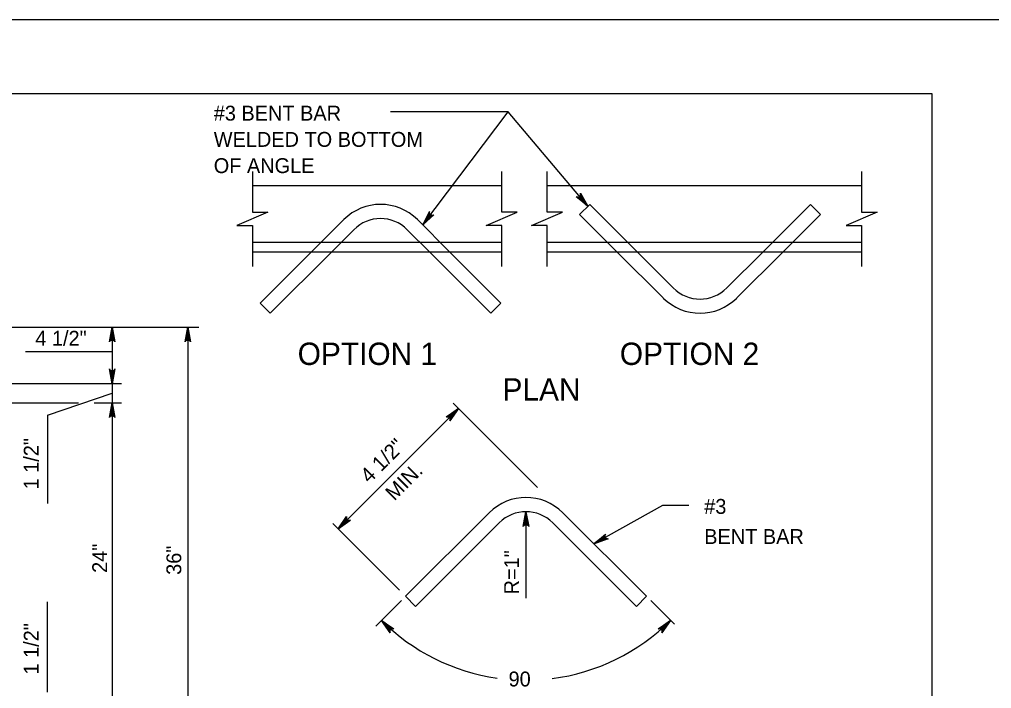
# Model space of a CAD drawing. Extents: x 2087776 to 2104538, y 970919 to 982612.
# Drawn here: x 2095398 to 2096040, y 982170 to 982612 of the extents above; entities that cross this region are included whole.
import ezdxf

# ---------------------------------------------------------------- set-up
doc = ezdxf.new("R2010")
doc.units = 0
doc.layers.add('1', color=7, linetype='Continuous')
doc.layers.add('PLT-BNDY', color=7, linetype='Continuous')

msp = doc.modelspace()

# ---------------------------------------------------------------- linework, layer by layer
at = {"layer": '1'}
for p, q in [((2095716.29, 982502.23), (2095551.55, 982502.23)), ((2095954.11, 982502.23), (2095746.29, 982502.23)), ((2095767.79, 982483.36), (2095774.43, 982490)), ((2095805.95, 982458.48), (2095774.43, 982490)), ((2095888.72, 982458.48), (2095920.24, 982490)), ((2095926.88, 982483.36), (2095920.24, 982490)), ((2095792.67, 982458.48), (2095767.79, 982483.36)), ((2095902, 982458.48), (2095926.88, 982483.36)), ((2095611.91, 982479.92), (2095590.47, 982458.48)), ((2095660.53, 982479.92), (2095681.97, 982458.48)), ((2095618.55, 982473.28), (2095603.74, 982458.48)), ((2095653.89, 982473.28), (2095668.69, 982458.48)), ((2095716.29, 982464.73), (2095551.55, 982464.73)), ((2095954.11, 982464.73), (2095746.29, 982464.73)), ((2095716.29, 982458.48), (2095551.55, 982458.48)), ((2095590.47, 982458.48), (2095556.67, 982424.68)), ((2095603.74, 982458.48), (2095563.31, 982418.04)), ((2095668.69, 982458.48), (2095709.13, 982418.04)), ((2095681.97, 982458.48), (2095715.77, 982424.68)), ((2095954.11, 982458.48), (2095746.29, 982458.48)), ((2095823.02, 982428.12), (2095792.67, 982458.48)), ((2095829.66, 982434.76), (2095805.95, 982458.48)), ((2095865.01, 982434.76), (2095888.72, 982458.48)), ((2095871.65, 982428.12), (2095902, 982458.48)), ((2095556.67, 982424.68), (2095563.31, 982418.04)), ((2095715.77, 982424.68), (2095709.13, 982418.04)), ((2095324.01, 982408.92), (2095516.07, 982408.92)), ((2095458.85, 982408.92), (2095458.85, 982108.92)), ((2095508.85, 982408.92), (2095508.85, 982108.92)), ((2095401.61, 982392.69), (2095458.85, 982392.69)), ((2095465, 982371.42), (2095324.01, 982371.42)), ((2095416.25, 982350.61), (2095458.85, 982365.2)), ((2095266.27, 982358.92), (2095436.62, 982358.92)), ((2095447.07, 982358.92), (2095465, 982358.92)), ((2095608.16, 982275.57), (2095687.71, 982355.12)), ((2095740.01, 982302.82), (2095684.27, 982358.56)), ((2095416.25, 982350.61), (2095416.25, 982292.23)), ((2095822.46, 982290.87), (2095777.16, 982265.67)), ((2095839.83, 982290.87), (2095822.46, 982290.87)), ((2095708.02, 982286.19), (2095652.78, 982230.95)), ((2095732.33, 982286.87), (2095732.33, 982229.75)), ((2095756.64, 982286.19), (2095811.88, 982230.95)), ((2095648.75, 982234.98), (2095604.72, 982279.01)), ((2095714.66, 982279.55), (2095659.42, 982224.31)), ((2095750, 982279.55), (2095805.24, 982224.31)), ((2095416.25, 982167.66), (2095416.25, 982227.32)), ((2095633, 982211.16), (2095650, 982228.16)), ((2095652.78, 982230.95), (2095659.42, 982224.31)), ((2095811.88, 982230.95), (2095805.24, 982224.31)), ((2095830.4, 982212.43), (2095814.71, 982228.12))]:
    msp.add_line(p, q, dxfattribs=at)
for points in [[(2096000.74, 980712.64), (2096000.74, 982563.04), (2093422, 982563.04), (2093422, 980712.64), (2096000.74, 980712.64), (2096000.74, 980799.12), (2095344.57, 980799.12), (2095344.57, 981011.32), (2096000.74, 981011.32), (2096000.74, 981106.34), (2095344.57, 981106.34), (2095344.57, 980712.64), (2095603.11, 980712.64), (2095603.11, 980799.12), (2095603.11, 980712.64), (2095855.73, 980712.64), (2095855.73, 980799.12), (2095855.73, 980758.72), (2096000.74, 980758.72)], [(2095773.15, 982488.73), (2095720.61, 982551.27), (2095642.69, 982551.27)], [(2095664.06, 982476.39), (2095720.61, 982551.27)], [(2095551.55, 982511.68), (2095551.55, 982484.76), (2095561.78, 982484.76), (2095541.31, 982475.94), (2095551.55, 982475.94), (2095551.55, 982449.03)], [(2095716.29, 982449.03), (2095716.29, 982475.94), (2095706.05, 982475.94), (2095726.53, 982484.76), (2095716.29, 982484.76), (2095716.29, 982511.68)], [(2095746.29, 982449.03), (2095746.29, 982475.94), (2095736.05, 982475.94), (2095756.53, 982484.76), (2095746.29, 982484.76), (2095746.29, 982511.68)], [(2095954.11, 982511.68), (2095954.11, 982484.76), (2095964.34, 982484.76), (2095943.87, 982475.94), (2095954.11, 982475.94), (2095954.11, 982449.03)], [(2095773.15, 982488.73), (2095765.52, 982494.99), (2095765.95, 982494.87), (2095766.39, 982494.75), (2095766.77, 982494.81), (2095767.14, 982494.88), (2095767.43, 982495.04), (2095767.71, 982495.21), (2095767.92, 982495.46), (2095768.14, 982495.71), (2095768.26, 982496.07), (2095768.39, 982496.43), (2095768.35, 982496.88), (2095768.3, 982497.33), (2095773.15, 982488.73), (2095768.35, 982496.88), (2095768.39, 982496.43), (2095773.15, 982488.73), (2095768.26, 982496.07), (2095768.14, 982495.71), (2095773.15, 982488.73), (2095767.92, 982495.46), (2095767.71, 982495.21), (2095773.15, 982488.73), (2095767.43, 982495.04), (2095767.14, 982494.88), (2095773.15, 982488.73), (2095766.77, 982494.81), (2095766.39, 982494.75), (2095773.15, 982488.73), (2095765.95, 982494.87)], [(2095664.06, 982476.39), (2095668.46, 982485.24), (2095668.44, 982484.78), (2095668.42, 982484.33), (2095668.57, 982483.98), (2095668.71, 982483.63), (2095668.93, 982483.39), (2095669.16, 982483.15), (2095669.45, 982482.99), (2095669.75, 982482.84), (2095670.12, 982482.8), (2095670.5, 982482.76), (2095670.93, 982482.9), (2095671.36, 982483.04), (2095664.06, 982476.39), (2095670.93, 982482.9), (2095670.5, 982482.76), (2095664.06, 982476.39), (2095670.12, 982482.8), (2095669.75, 982482.84), (2095664.06, 982476.39), (2095669.45, 982482.99), (2095669.16, 982483.15), (2095664.06, 982476.39), (2095668.93, 982483.39), (2095668.71, 982483.63), (2095664.06, 982476.39), (2095668.57, 982483.98), (2095668.42, 982484.33), (2095664.06, 982476.39), (2095668.44, 982484.78)], [(2095458.85, 982408.92), (2095460.69, 982399.13), (2095460.43, 982399.51), (2095460.17, 982399.88), (2095459.84, 982400.08), (2095459.51, 982400.27), (2095459.18, 982400.33), (2095458.85, 982400.39), (2095458.53, 982400.33), (2095458.2, 982400.27), (2095457.87, 982400.08), (2095457.54, 982399.88), (2095457.28, 982399.51), (2095457.02, 982399.13), (2095458.85, 982408.92), (2095457.28, 982399.51), (2095457.54, 982399.88), (2095458.85, 982408.92), (2095457.87, 982400.08), (2095458.2, 982400.27), (2095458.85, 982408.92), (2095458.53, 982400.33), (2095458.85, 982400.39), (2095458.85, 982408.92), (2095459.18, 982400.33), (2095459.51, 982400.27), (2095458.85, 982408.92), (2095459.84, 982400.08), (2095460.17, 982399.88), (2095458.85, 982408.92), (2095460.43, 982399.51)], [(2095508.85, 982408.92), (2095510.69, 982399.13), (2095510.43, 982399.51), (2095510.17, 982399.88), (2095509.84, 982400.08), (2095509.51, 982400.27), (2095509.18, 982400.33), (2095508.85, 982400.39), (2095508.53, 982400.33), (2095508.2, 982400.27), (2095507.87, 982400.08), (2095507.54, 982399.88), (2095507.28, 982399.51), (2095507.02, 982399.13), (2095508.85, 982408.92), (2095507.28, 982399.51), (2095507.54, 982399.88), (2095508.85, 982408.92), (2095507.87, 982400.08), (2095508.2, 982400.27), (2095508.85, 982408.92), (2095508.53, 982400.33), (2095508.85, 982400.39), (2095508.85, 982408.92), (2095509.18, 982400.33), (2095509.51, 982400.27), (2095508.85, 982408.92), (2095509.84, 982400.08), (2095510.17, 982399.88), (2095508.85, 982408.92), (2095510.43, 982399.51)], [(2095458.85, 982371.42), (2095457.02, 982381.2), (2095457.28, 982380.82), (2095457.54, 982380.45), (2095457.87, 982380.25), (2095458.2, 982380.06), (2095458.53, 982380), (2095458.85, 982379.95), (2095459.18, 982380), (2095459.51, 982380.06), (2095459.84, 982380.25), (2095460.17, 982380.45), (2095460.43, 982380.82), (2095460.69, 982381.2), (2095458.85, 982371.42), (2095460.43, 982380.82), (2095460.17, 982380.45), (2095458.85, 982371.42), (2095459.84, 982380.25), (2095459.51, 982380.06), (2095458.85, 982371.42), (2095459.18, 982380), (2095458.85, 982379.95), (2095458.85, 982371.42), (2095458.53, 982380), (2095458.2, 982380.06), (2095458.85, 982371.42), (2095457.87, 982380.25), (2095457.54, 982380.45), (2095458.85, 982371.42), (2095457.28, 982380.82)], [(2095458.85, 982358.92), (2095460.69, 982349.13), (2095460.43, 982349.51), (2095460.17, 982349.88), (2095459.84, 982350.08), (2095459.51, 982350.27), (2095459.18, 982350.33), (2095458.85, 982350.39), (2095458.53, 982350.33), (2095458.2, 982350.27), (2095457.87, 982350.08), (2095457.54, 982349.88), (2095457.28, 982349.51), (2095457.02, 982349.13), (2095458.85, 982358.92), (2095457.28, 982349.51), (2095457.54, 982349.88), (2095458.85, 982358.92), (2095457.87, 982350.08), (2095458.2, 982350.27), (2095458.85, 982358.92), (2095458.53, 982350.33), (2095458.85, 982350.39), (2095458.85, 982358.92), (2095459.18, 982350.33), (2095459.51, 982350.27), (2095458.85, 982358.92), (2095459.84, 982350.08), (2095460.17, 982349.88), (2095458.85, 982358.92), (2095460.43, 982349.51)], [(2095687.71, 982355.12), (2095682.09, 982346.9), (2095682.17, 982347.35), (2095682.25, 982347.8), (2095682.16, 982348.17), (2095682.07, 982348.54), (2095681.87, 982348.81), (2095681.68, 982349.09), (2095681.41, 982349.28), (2095681.14, 982349.47), (2095680.77, 982349.56), (2095680.4, 982349.66), (2095679.95, 982349.58), (2095679.5, 982349.49), (2095687.71, 982355.12), (2095679.95, 982349.58), (2095680.4, 982349.66), (2095687.71, 982355.12), (2095680.77, 982349.56), (2095681.14, 982349.47), (2095687.71, 982355.12), (2095681.41, 982349.28), (2095681.68, 982349.09), (2095687.71, 982355.12), (2095681.87, 982348.81), (2095682.07, 982348.54), (2095687.71, 982355.12), (2095682.16, 982348.17), (2095682.25, 982347.8), (2095687.71, 982355.12), (2095682.17, 982347.35)], [(2095608.16, 982275.57), (2095613.79, 982283.78), (2095613.7, 982283.33), (2095613.62, 982282.88), (2095613.72, 982282.51), (2095613.81, 982282.14), (2095614, 982281.87), (2095614.2, 982281.6), (2095614.47, 982281.41), (2095614.74, 982281.21), (2095615.11, 982281.12), (2095615.48, 982281.03), (2095615.93, 982281.11), (2095616.38, 982281.19), (2095608.16, 982275.57), (2095615.93, 982281.11), (2095615.48, 982281.03), (2095608.16, 982275.57), (2095615.11, 982281.12), (2095614.74, 982281.21), (2095608.16, 982275.57), (2095614.47, 982281.41), (2095614.2, 982281.6), (2095608.16, 982275.57), (2095614, 982281.87), (2095613.81, 982282.14), (2095608.16, 982275.57), (2095613.72, 982282.51), (2095613.62, 982282.88), (2095608.16, 982275.57), (2095613.7, 982283.33)], [(2095732.33, 982286.87), (2095734.17, 982277.08), (2095733.91, 982277.46), (2095733.65, 982277.83), (2095733.32, 982278.03), (2095732.99, 982278.22), (2095732.66, 982278.28), (2095732.33, 982278.34), (2095732.01, 982278.28), (2095731.68, 982278.22), (2095731.35, 982278.03), (2095731.02, 982277.83), (2095730.76, 982277.46), (2095730.5, 982277.08), (2095732.33, 982286.87), (2095730.76, 982277.46), (2095731.02, 982277.83), (2095732.33, 982286.87), (2095731.35, 982278.03), (2095731.68, 982278.22), (2095732.33, 982286.87), (2095732.01, 982278.28), (2095732.33, 982278.34), (2095732.33, 982286.87), (2095732.66, 982278.28), (2095732.99, 982278.22), (2095732.33, 982286.87), (2095733.32, 982278.03), (2095733.65, 982277.83), (2095732.33, 982286.87), (2095733.91, 982277.46)], [(2095777.16, 982265.67), (2095784.82, 982272.03), (2095784.62, 982271.62), (2095784.42, 982271.2), (2095784.41, 982270.82), (2095784.4, 982270.44), (2095784.51, 982270.13), (2095784.62, 982269.81), (2095784.83, 982269.55), (2095785.03, 982269.3), (2095785.36, 982269.1), (2095785.69, 982268.91), (2095786.15, 982268.87), (2095786.61, 982268.82), (2095777.16, 982265.67), (2095786.15, 982268.87), (2095785.69, 982268.91), (2095777.16, 982265.67), (2095785.36, 982269.1), (2095785.03, 982269.3), (2095777.16, 982265.67), (2095784.83, 982269.55), (2095784.62, 982269.81), (2095777.16, 982265.67), (2095784.51, 982270.13), (2095784.4, 982270.44), (2095777.16, 982265.67), (2095784.41, 982270.82), (2095784.42, 982271.2), (2095777.16, 982265.67), (2095784.62, 982271.62)], [(2095636.87, 982215.04), (2095645.09, 982209.41), (2095644.64, 982209.5), (2095644.19, 982209.58), (2095643.82, 982209.48), (2095643.45, 982209.39), (2095643.18, 982209.2), (2095642.91, 982209), (2095642.71, 982208.73), (2095642.52, 982208.46), (2095642.43, 982208.09), (2095642.33, 982207.72), (2095642.41, 982207.27), (2095642.5, 982206.82), (2095636.87, 982215.04), (2095642.41, 982207.27), (2095642.33, 982207.72), (2095636.87, 982215.04), (2095642.43, 982208.09), (2095642.52, 982208.46), (2095636.87, 982215.04), (2095642.71, 982208.73), (2095642.91, 982209), (2095636.87, 982215.04), (2095643.18, 982209.2), (2095643.45, 982209.39), (2095636.87, 982215.04), (2095643.82, 982209.48), (2095644.19, 982209.58), (2095636.87, 982215.04), (2095644.64, 982209.5)], [(2095827.79, 982215.04), (2095822.17, 982206.82), (2095822.25, 982207.27), (2095822.33, 982207.72), (2095822.24, 982208.09), (2095822.15, 982208.46), (2095821.95, 982208.73), (2095821.76, 982209), (2095821.49, 982209.2), (2095821.22, 982209.39), (2095820.85, 982209.48), (2095820.48, 982209.58), (2095820.03, 982209.5), (2095819.58, 982209.41), (2095827.79, 982215.04), (2095820.03, 982209.5), (2095820.48, 982209.58), (2095827.79, 982215.04), (2095820.85, 982209.48), (2095821.22, 982209.39), (2095827.79, 982215.04), (2095821.49, 982209.2), (2095821.76, 982209), (2095827.79, 982215.04), (2095821.95, 982208.73), (2095822.15, 982208.46), (2095827.79, 982215.04), (2095822.24, 982208.09), (2095822.33, 982207.72), (2095827.79, 982215.04), (2095822.25, 982207.27)]]:
    msp.add_lwpolyline(points, dxfattribs=at)
for centre, radius, start, end in [((2095636.22, 982455.61), 34.38, 45, 134.99954), ((2095636.22, 982455.61), 24.99, 45, 135), ((2095847.33, 982452.43), 24.99, 225, 315), ((2095847.33, 982452.43), 34.38, 225.00046, 315), ((2095732.33, 982261.88), 34.38, 45, 134.99954), ((2095732.33, 982261.88), 24.99, 45, 135), ((2095732.33, 982310.5), 135, 225, 261.8478), ((2095732.33, 982310.5), 135, 277.31881, 315)]:
    msp.add_arc(centre, radius, start, end, dxfattribs=at)
at = {"layer": 'PLT-BNDY'}
msp.add_lwpolyline([(2093294.05, 982612.25), (2096053.23, 982612.25), (2096053.23, 980663.43), (2093294.05, 980663.43)], close=True, dxfattribs=at)

# ---------------------------------------------------------------- texts
at = {"layer": '1'}
for s, height, p in [('#3 BENT BAR', 9.8425, (2095526, 982545.38)), ('WELDED TO BOTTOM', 9.8425, (2095526, 982528.04)), ('OF ANGLE', 9.843, (2095526, 982510.69)), ('4 1/2"', 9.843, (2095408.1, 982396.58)), ('OPTION 1', 14.764, (2095581.45, 982383.86)), ('OPTION 2', 14.764, (2095794.32, 982383.86)), ('PLAN', 14.764, (2095716.8, 982360.31)), ('#3', 9.843, (2095850.1, 982285.43)), ('BENT BAR', 9.843, (2095850.1, 982265.51)), ('90', 9.843, (2095720.81, 982171.35))]:
    msp.add_text(s, height=height, dxfattribs=at).set_placement(p)
for s, rotation, p in [('1 1/2"', 90, (2095410.33, 982301.61)), ('4 1/2"', 45, (2095628.79, 982305.14)), ('MIN.', 45, (2095645.34, 982293.52)), ('24"', 90, (2095455.56, 982246.42)), ('36"', 90, (2095504.55, 982245.11)), ('R=1"', 90, (2095727.75, 982232.2)), ('1 1/2"', 90, (2095410.33, 982179.24))]:
    msp.add_text(s, height=9.843, rotation=rotation, dxfattribs=at).set_placement(p)

doc.saveas('drawing.dxf')
